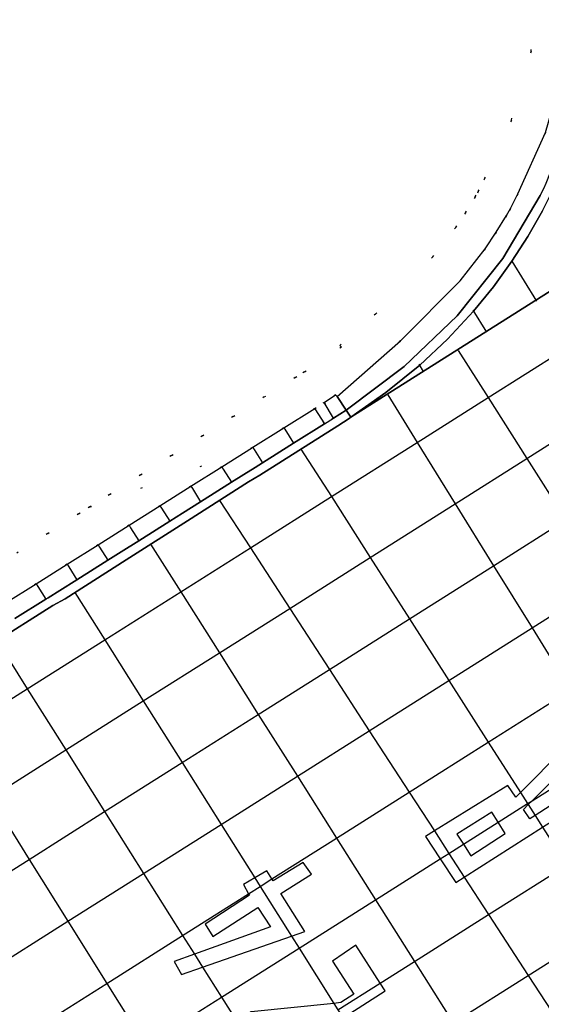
# Model space of a CAD drawing. Header units: metres. Extents: x 174791 to 179073, y 406431 to 409043.
# Tile 290 of 314: x 178284 to 178312, y 408348 to 408402. Entities that reach past the tile are written whole.
import ezdxf

# ---------------------------------------------------------------- set-up
doc = ezdxf.new("R2010")
doc.units = ezdxf.units.M
doc.linetypes.add('DOT', pattern=[6.35, 0, -6.35])
for name, color, linetype in [('terreindeelbegroeid', 254, 'DOT'), ('terreindeelonbegroeid', 254, 'DOT'), ('wegdeel_molgoot', 254, 'Continuous'), ('wegdeel_rijbaan', 254, 'Continuous'), ('wegdeel_rolbaan', 254, 'Continuous'), ('wegdeel_start_landingsbaan', 254, 'Continuous'), ('weginrichtingselement_markering_vliegtuigverharding', 254, 'Continuous'), ('weginrichtingselement_voeg_vliegtuigverharding', 254, 'Continuous')]:
    doc.layers.add(name, color=color, linetype=linetype)

msp = doc.modelspace()

# ---------------------------------------------------------------- linework, layer by layer
at = {"layer": 'terreindeelbegroeid'}
for points in [[(178312.182, 408404.519, 0), (178311.67, 408400.631, 0), (178310.59, 408396.86, 0), (178309.122, 408393.64, 0), (178308.775, 408392.941, 0), (178308.603, 408392.642, 0), (178308.073, 408391.775, 0), (178307.535, 408390.968, 0), (178306.282, 408389.353, 0), (178303.143, 408386.208, 0), (178301.184, 408384.49, 0), (178301.265, 408384.401, 0), (178299.24, 408383.047, 0), (178298.736, 408382.732, 0), (178297.035, 408381.661, 0), (178295.331, 408380.587, 0), (178295.325, 408380.583, 0), (178293.64, 408379.522, 0), (178291.942, 408378.452, 0), (178290.245, 408377.383, 0), (178288.547, 408376.313, 0), (178287.456, 408375.626, 0), (178286.849, 408375.244, 0), (178285.151, 408374.174, 0), (178283.454, 408373.105, 0)], [(178312.472, 408396.166, 0), (178310.943, 408392.81, 0), (178310.539, 408391.996, 0), (178310.323, 408391.621, 0), (178309.759, 408390.699, 0), (178309.16, 408389.799, 0), (178307.786, 408388.028, 0), (178304.511, 408384.748, 0), (178301.026, 408381.692, 0), (178300.945, 408381.781, 0), (178300.326, 408381.367, 0), (178299.799, 408381.038, 0), (178298.101, 408379.969, 0), (178296.404, 408378.899, 0), (178296.391, 408378.891, 0), (178287.456, 408375.626, 0), (178288.547, 408376.313, 0), (178290.245, 408377.383, 0), (178291.942, 408378.452, 0), (178293.64, 408379.522, 0), (178295.325, 408380.583, 0), (178295.331, 408380.587, 0), (178297.035, 408381.661, 0), (178298.736, 408382.732, 0), (178299.24, 408383.047, 0), (178301.265, 408384.401, 0), (178301.184, 408384.49, 0), (178303.143, 408386.208, 0), (178306.282, 408389.353, 0), (178307.535, 408390.968, 0), (178308.073, 408391.775, 0), (178308.603, 408392.642, 0), (178308.775, 408392.941, 0), (178309.122, 408393.64, 0), (178310.59, 408396.86, 0), (178311.67, 408400.631, 0), (178312.182, 408404.519, 0)], [(178283.454, 408373.105, 0), (178285.151, 408374.174, 0), (178286.849, 408375.244, 0), (178287.456, 408375.626, 0), (178296.391, 408378.891, 0), (178294.706, 408377.83, 0), (178293.008, 408376.76, 0), (178291.311, 408375.691, 0), (178289.613, 408374.621, 0), (178287.915, 408373.552, 0), (178286.217, 408372.482, 0), (178284.52, 408371.413, 0), (178282.822, 408370.343, 0)]]:
    msp.add_polyline3d(points, dxfattribs=at)
at = {"layer": 'terreindeelonbegroeid'}
msp.add_polyline3d([(178300.826, 408380.505, 0), (178300.332, 408380.192, 0), (178299.814, 408381.014, 0), (178299.799, 408381.038, 0), (178300.326, 408381.367, 0), (178300.328, 408381.363, 0)], close=True, dxfattribs=at)
at = {"layer": 'wegdeel_molgoot'}
for points in [[(178312.297, 408391.881, 0), (178311.497, 408390.473, 0), (178310.622, 408389.11, 0), (178309.606, 408387.706, 0), (178308.511, 408386.364, 0), (178307.088, 408384.831, 0), (178305.563, 408383.401, 0), (178303.703, 408381.902, 0), (178301.78, 408380.551, 0), (178301.52, 408380.944, 0), (178304.717, 408383.341, 0), (178307.62, 408386.119, 0), (178310.118, 408389.266, 0), (178312.166, 408392.724, 0), (178312.347, 408393.09, 0)], [(178283.355, 408369.497, 0), (178285.053, 408370.566, 0), (178285.171, 408370.641, 0), (178285.814, 408371.046, 0), (178286.75, 408371.636, 0), (178288.448, 408372.705, 0), (178289.183, 408373.168, 0), (178290.146, 408373.775, 0), (178291.844, 408374.844, 0), (178292.551, 408375.29, 0), (178293.541, 408375.914, 0), (178295.239, 408376.983, 0), (178295.92, 408377.412, 0), (178296.529, 408377.796, 0), (178296.937, 408378.053, 0), (178298.634, 408379.122, 0), (178300.332, 408380.192, 0), (178300.826, 408380.505, 0), (178301.52, 408380.944, 0), (178301.78, 408380.551, 0), (178301.691, 408380.475, 0), (178301.069, 408380.085, 0), (178300.177, 408379.51, 0), (178296.793, 408377.378, 0), (178296.173, 408377.01, 0), (178292.817, 408374.868, 0), (178289.461, 408372.727, 0), (178286.105, 408370.585, 0), (178285.432, 408370.226, 0), (178282.074, 408368.092, 0)]]:
    msp.add_polyline3d(points, dxfattribs=at)
at = {"layer": 'wegdeel_rijbaan'}
for points in [[(178315.31, 408405.231, 0), (178314.921, 408401.163, 0), (178313.974, 408397.188, 0), (178312.487, 408393.382, 0), (178312.347, 408393.09, 0), (178312.166, 408392.724, 0), (178310.118, 408389.266, 0), (178307.62, 408386.119, 0), (178304.717, 408383.341, 0), (178301.52, 408380.944, 0), (178301.026, 408381.692, 0), (178304.511, 408384.748, 0), (178307.786, 408388.028, 0), (178309.16, 408389.799, 0), (178309.759, 408390.699, 0), (178310.323, 408391.621, 0), (178310.539, 408391.996, 0), (178310.943, 408392.81, 0), (178312.472, 408396.166, 0), (178313.634, 408400.223, 0), (178314.184, 408404.406, 0)], [(178282.822, 408370.343, 0), (178284.52, 408371.413, 0), (178286.217, 408372.482, 0), (178287.915, 408373.552, 0), (178289.613, 408374.621, 0), (178291.311, 408375.691, 0), (178293.008, 408376.76, 0), (178294.706, 408377.83, 0), (178296.391, 408378.891, 0), (178296.404, 408378.899, 0), (178298.101, 408379.969, 0), (178299.799, 408381.038, 0), (178299.814, 408381.014, 0), (178300.332, 408380.192, 0), (178298.634, 408379.122, 0), (178296.937, 408378.053, 0), (178296.529, 408377.796, 0), (178295.92, 408377.412, 0), (178295.239, 408376.983, 0), (178293.541, 408375.914, 0), (178292.551, 408375.29, 0), (178291.844, 408374.844, 0), (178290.146, 408373.775, 0), (178289.183, 408373.168, 0), (178288.448, 408372.705, 0), (178286.75, 408371.636, 0), (178285.814, 408371.046, 0), (178285.171, 408370.641, 0), (178285.053, 408370.566, 0), (178283.355, 408369.497, 0)]]:
    msp.add_polyline3d(points, dxfattribs=at)
msp.add_polyline3d([(178301.026, 408381.692, 0), (178301.52, 408380.944, 0), (178300.826, 408380.505, 0), (178300.328, 408381.363, 0), (178300.326, 408381.367, 0), (178300.945, 408381.781, 0)], close=True, dxfattribs=at)
at = {"layer": 'wegdeel_rolbaan'}
msp.add_polyline3d([(178337.328, 408403.03, 0), (178301.78, 408380.551, 0), (178303.703, 408381.902, 0), (178305.563, 408383.401, 0), (178307.088, 408384.831, 0), (178308.511, 408386.364, 0), (178309.606, 408387.706, 0), (178310.622, 408389.11, 0), (178311.497, 408390.473, 0), (178312.297, 408391.881, 0), (178312.958, 408393.197, 0), (178313.074, 408393.448, 0), (178313.123, 408393.553, 0), (178313.251, 408393.839, 0), (178313.839, 408395.263, 0), (178314.511, 408397.217, 0), (178315.047, 408399.213, 0), (178315.248, 408400.143, 0), (178315.418, 408401.08, 0), (178315.814, 408405.217, 0)], dxfattribs=at)
at = {"layer": 'wegdeel_start_landingsbaan'}
msp.add_polyline3d([(178282.074, 408368.092, 0), (178285.432, 408370.226, 0), (178286.105, 408370.585, 0), (178289.461, 408372.727, 0), (178292.817, 408374.868, 0), (178296.173, 408377.01, 0), (178296.793, 408377.378, 0), (178300.177, 408379.51, 0), (178301.069, 408380.085, 0), (178301.691, 408380.475, 0), (178301.78, 408380.551, 0), (178337.328, 408403.03, 0), (178361.866, 408363.879, 0), (178311.432, 408332.028, 0)], dxfattribs=at)
at = {"layer": 'weginrichtingselement_markering_vliegtuigverharding'}
for points in [[(178310.393, 408360.334, 0), (178306.365, 408357.847, 0), (178305.88, 408357.547, 0), (178306.688, 408356.316, 0), (178307.539, 408355.021, 0), (178308.008, 408355.319, 0), (178312.306, 408358.048, 0), (178315.039, 408359.784, 0), (178314.614, 408360.455, 0), (178311.894, 408358.694, 0), (178311.6, 408358.504, 0), (178311.249, 408359.03, 0), (178311.513, 408359.29, 0), (178311.73, 408359.504, 0), (178313.906, 408361.649, 0), (178313.462, 408362.345, 0), (178311.091, 408359.95, 0), (178310.839, 408359.696, 0), (178310.393, 408360.334, 0)], [(178309.516, 408358.876, 0), (178307.6, 408357.673, 0), (178307.959, 408357.12, 0), (178308.369, 408356.488, 0), (178310.256, 408357.706, 0), (178309.865, 408358.325, 0), (178309.516, 408358.876, 0)], [(178292.081, 408350.684, 0), (178292.492, 408349.977, 0), (178293.643, 408350.378, 0), (178298.527, 408352.078, 0), (178299.266, 408352.335, 0), (178297.933, 408354.418, 0), (178299.633, 408355.484, 0), (178299.162, 408356.116, 0), (178297.527, 408355.103, 0), (178297.455, 408355.214, 0), (178297.168, 408355.657, 0), (178296.515, 408355.271, 0), (178295.9, 408354.907, 0), (178296.176, 408354.405, 0), (178296.221, 408354.324, 0), (178293.79, 408352.736, 0), (178294.204, 408352.063, 0), (178296.682, 408353.644, 0), (178297.378, 408352.594, 0), (178293.197, 408351.086, 0), (178292.081, 408350.684, 0)], [(178294.52, 408346.804, 0), (178295.831, 408344.717, 0), (178296.135, 408344.233, 0), (178297.116, 408344.864, 0), (178297.789, 408345.298, 0), (178297.503, 408345.775, 0), (178297.367, 408346.002, 0), (178296.923, 408345.744, 0), (178296.216, 408346.853, 0), (178296.739, 408347.2, 0), (178300.312, 408347.551, 0), (178301.319, 408347.649, 0), (178301.468, 408347.664, 0), (178303.667, 408349.078, 0), (178303.395, 408349.5, 0), (178302.057, 408351.577, 0), (178300.772, 408350.707, 0), (178301.951, 408348.898, 0), (178301.237, 408348.425, 0), (178300.854, 408348.386, 0), (178296.318, 408347.925, 0), (178295.507, 408347.419, 0), (178294.52, 408346.804, 0)]]:
    msp.add_polyline3d(points, dxfattribs=at)
at = {"layer": 'weginrichtingselement_voeg_vliegtuigverharding'}
for p, q in [((178310.593, 408389.157), (178310.622, 408389.11)), ((178310.622, 408389.11), (178311.965, 408386.918)), ((178308.477, 408386.418), (178309.231, 408385.221)), ((178305.778, 408383.056), (178305.526, 408383.459))]:
    msp.add_line(p, q, dxfattribs=at)
for points in [[(178255.488, 408347.609, 0), (178259.089, 408349.885, 0), (178263.87, 408352.906, 0), (178268.182, 408355.631, 0), (178270.924, 408357.364, 0), (178275.177, 408360.051, 0), (178279.906, 408363.04, 0), (178284.028, 408365.644, 0), (178288.281, 408368.332, 0), (178292.455, 408370.97, 0), (178296.272, 408373.381, 0), (178300.717, 408376.191, 0), (178305.426, 408379.166, 0), (178309.321, 408381.628, 0), (178313.377, 408384.191, 0), (178317.544, 408386.824, 0), (178321.978, 408389.626, 0), (178326.189, 408392.287, 0), (178330.726, 408395.154, 0), (178334.683, 408397.654, 0), (178338.887, 408400.311, 0)], [(178261.26, 408346.555, 0), (178265.976, 408349.538, 0), (178270.281, 408352.26, 0), (178273.086, 408354.034, 0), (178277.334, 408356.72, 0), (178282.01, 408359.677, 0), (178286.141, 408362.29, 0), (178290.394, 408364.98, 0), (178294.571, 408367.622, 0), (178298.429, 408370.062, 0), (178302.847, 408372.856, 0), (178307.508, 408375.804, 0), (178311.44, 408378.29, 0), (178315.508, 408380.863, 0), (178319.68, 408383.501, 0), (178324.089, 408386.29, 0), (178328.304, 408388.956, 0), (178332.809, 408391.805, 0), (178336.795, 408394.325, 0), (178340.983, 408396.974, 0)], [(178268.095, 408346.149, 0), (178272.393, 408348.867, 0), (178275.262, 408350.681, 0), (178279.507, 408353.365, 0), (178284.13, 408356.289, 0), (178288.271, 408358.907, 0), (178292.526, 408361.598, 0), (178296.707, 408364.242, 0), (178300.608, 408366.708, 0), (178305, 408369.486, 0), (178309.614, 408372.403, 0), (178313.584, 408374.913, 0), (178317.665, 408377.494, 0), (178321.843, 408380.136, 0), (178326.229, 408382.91, 0), (178330.449, 408385.578, 0), (178334.923, 408388.407, 0), (178338.939, 408390.946, 0), (178343.113, 408393.586, 0)], [(178277.447, 408347.317, 0), (178281.687, 408349.999, 0), (178286.257, 408352.889, 0), (178290.408, 408355.514, 0), (178294.664, 408358.206, 0), (178298.848, 408360.853, 0), (178302.792, 408363.347, 0), (178307.158, 408366.108, 0), (178311.724, 408368.996, 0), (178315.731, 408371.53, 0), (178319.825, 408374.119, 0), (178324.009, 408376.765, 0), (178328.372, 408379.525, 0), (178332.597, 408382.197, 0), (178337.038, 408385.005, 0), (178341.084, 408387.564, 0), (178345.244, 408390.195, 0)], [(178283.873, 408346.623, 0), (178288.39, 408349.48, 0), (178292.551, 408352.112, 0), (178296.176, 408354.405, 0), (178296.808, 408354.805, 0), (178297.455, 408355.214, 0), (178300.996, 408357.454, 0), (178304.982, 408359.976, 0), (178309.321, 408362.721, 0), (178313.84, 408365.579, 0), (178317.885, 408368.138, 0), (178321.992, 408370.735, 0), (178326.181, 408373.385, 0), (178330.52, 408376.13, 0), (178334.75, 408378.806, 0), (178339.16, 408381.595, 0), (178343.236, 408384.173, 0), (178347.38, 408386.795, 0)], [(178307.68, 408384.213, 0), (178309.321, 408381.628, 0), (178311.44, 408378.29, 0), (178313.584, 408374.913, 0), (178315.731, 408371.53, 0), (178317.885, 408368.138, 0), (178320.033, 408364.754, 0), (178322.177, 408361.377, 0), (178324.317, 408358.006, 0), (178326.486, 408354.589, 0), (178328.615, 408351.235, 0), (178330.745, 408347.879, 0), (178332.4, 408345.273, 0)], [(178290.514, 408346.087, 0), (178294.684, 408348.725, 0), (178298.943, 408351.418, 0), (178303.135, 408354.069, 0), (178306.688, 408356.316, 0), (178307.165, 408356.617, 0), (178307.959, 408357.12, 0), (178309.865, 408358.325, 0), (178311.478, 408359.345, 0), (178311.73, 408359.504, 0), (178315.949, 408362.172, 0), (178320.033, 408364.754, 0), (178324.153, 408367.36, 0), (178328.348, 408370.013, 0), (178332.665, 408372.743, 0), (178336.9, 408375.421, 0), (178341.278, 408378.189, 0), (178345.385, 408380.786, 0), (178349.515, 408383.398, 0)], [(178303.813, 408381.772, 0), (178305.426, 408379.166, 0), (178307.508, 408375.804, 0), (178309.614, 408372.403, 0), (178311.724, 408368.996, 0), (178313.84, 408365.579, 0), (178315.949, 408362.172, 0), (178318.056, 408358.771, 0), (178320.158, 408355.376, 0), (178322.288, 408351.936, 0), (178324.379, 408348.559, 0), (178326.472, 408345.178, 0), (178328.099, 408342.551, 0)], [(178298.101, 408379.968, 0), (178298.153, 408379.887, 0), (178298.634, 408379.122, 0)], [(178301.076, 408348.034, 0), (178303.395, 408349.5, 0), (178305.272, 408350.687, 0), (178309.344, 408353.262, 0), (178313.631, 408355.973, 0), (178318.056, 408358.771, 0), (178322.177, 408361.377, 0), (178326.31, 408363.99, 0), (178330.512, 408366.647, 0), (178334.805, 408369.362, 0), (178339.045, 408372.043, 0), (178343.391, 408374.791, 0), (178347.528, 408377.407, 0), (178351.644, 408380.01, 0)], [(178296.404, 408378.899, 0), (178296.48, 408378.778, 0), (178296.937, 408378.053, 0)], [(178299.048, 408378.804, 0), (178300.717, 408376.191, 0), (178302.847, 408372.856, 0), (178305, 408369.486, 0), (178307.158, 408366.108, 0), (178309.321, 408362.721, 0), (178311.091, 408359.95, 0), (178311.478, 408359.345, 0), (178311.513, 408359.29, 0), (178311.894, 408358.694, 0), (178312.306, 408358.048, 0), (178313.631, 408355.973, 0), (178315.781, 408352.608, 0), (178317.957, 408349.2, 0), (178320.095, 408345.854, 0), (178322.237, 408342.501, 0), (178323.902, 408339.894, 0)], [(178294.706, 408377.83, 0), (178294.784, 408377.705, 0), (178295.239, 408376.983, 0)], [(178293.008, 408376.76, 0), (178293.088, 408376.633, 0), (178293.541, 408375.914, 0)], [(178307.405, 408347.313, 0), (178311.52, 408349.914, 0), (178315.781, 408352.608, 0), (178320.158, 408355.376, 0), (178324.317, 408358.006, 0), (178328.464, 408360.628, 0), (178332.671, 408363.287, 0), (178336.941, 408365.988, 0), (178341.187, 408368.672, 0), (178345.501, 408371.4, 0), (178349.668, 408374.035, 0), (178353.77, 408376.628, 0)], [(178291.31, 408375.69, 0), (178291.393, 408375.56, 0), (178291.843, 408374.844, 0)], [(178294.582, 408375.982, 0), (178296.272, 408373.381, 0), (178298.429, 408370.062, 0), (178300.608, 408366.708, 0), (178302.792, 408363.347, 0), (178304.982, 408359.976, 0), (178306.365, 408357.847, 0), (178307.165, 408356.617, 0), (178308.008, 408355.319, 0), (178309.344, 408353.262, 0), (178311.52, 408349.914, 0), (178313.722, 408346.525, 0), (178315.886, 408343.195, 0), (178318.055, 408339.857, 0), (178319.742, 408337.26, 0)], [(178289.613, 408374.621, 0), (178289.697, 408374.488, 0), (178290.146, 408373.775, 0)], [(178287.915, 408373.552, 0), (178288.001, 408373.415, 0), (178288.448, 408372.705, 0)], [(178290.8, 408373.589, 0), (178292.455, 408370.97, 0), (178294.571, 408367.622, 0), (178296.707, 408364.242, 0), (178298.848, 408360.853, 0), (178300.996, 408357.454, 0), (178303.135, 408354.069, 0), (178305.272, 408350.687, 0), (178307.405, 408347.313, 0), (178309.563, 408343.897, 0), (178311.684, 408340.541, 0), (178313.812, 408337.174, 0), (178315.467, 408334.555, 0)], [(178286.217, 408372.482, 0), (178286.305, 408372.343, 0), (178286.75, 408371.636, 0)], [(178284.52, 408371.412, 0), (178284.609, 408371.27, 0), (178285.053, 408370.566, 0)], [(178286.642, 408370.933, 0), (178288.281, 408368.332, 0), (178290.394, 408364.98, 0), (178292.526, 408361.598, 0), (178294.664, 408358.206, 0), (178296.515, 408355.271, 0), (178296.808, 408354.805, 0), (178298.527, 408352.078, 0), (178298.943, 408351.418, 0), (178300.854, 408348.386, 0), (178301.076, 408348.034, 0), (178301.319, 408347.649, 0), (178303.205, 408344.657, 0), (178305.358, 408341.24, 0), (178307.475, 408337.882, 0), (178309.6, 408334.512, 0), (178311.254, 408331.887, 0)], [(178282.378, 408368.264, 0), (178284.028, 408365.644, 0), (178286.141, 408362.29, 0), (178288.271, 408358.907, 0), (178290.408, 408355.514, 0), (178292.551, 408352.112, 0), (178293.197, 408351.086, 0), (178293.643, 408350.378, 0), (178294.684, 408348.725, 0), (178295.507, 408347.419, 0), (178296.816, 408345.34, 0), (178297.116, 408344.864, 0), (178298.943, 408341.963, 0), (178301.095, 408338.547, 0), (178303.21, 408335.188, 0), (178305.334, 408331.815, 0), (178306.977, 408329.207, 0)], [(178278.272, 408365.65, 0), (178279.906, 408363.04, 0), (178282.01, 408359.677, 0), (178284.13, 408356.289, 0), (178286.257, 408352.889, 0), (178288.39, 408349.48, 0), (178290.514, 408346.087, 0), (178292.636, 408342.696, 0), (178294.753, 408339.313, 0), (178296.894, 408335.892, 0), (178298.999, 408332.527, 0), (178301.114, 408329.148, 0), (178302.759, 408326.519, 0)]]:
    msp.add_polyline3d(points, dxfattribs=at)

doc.saveas('drawing.dxf')
